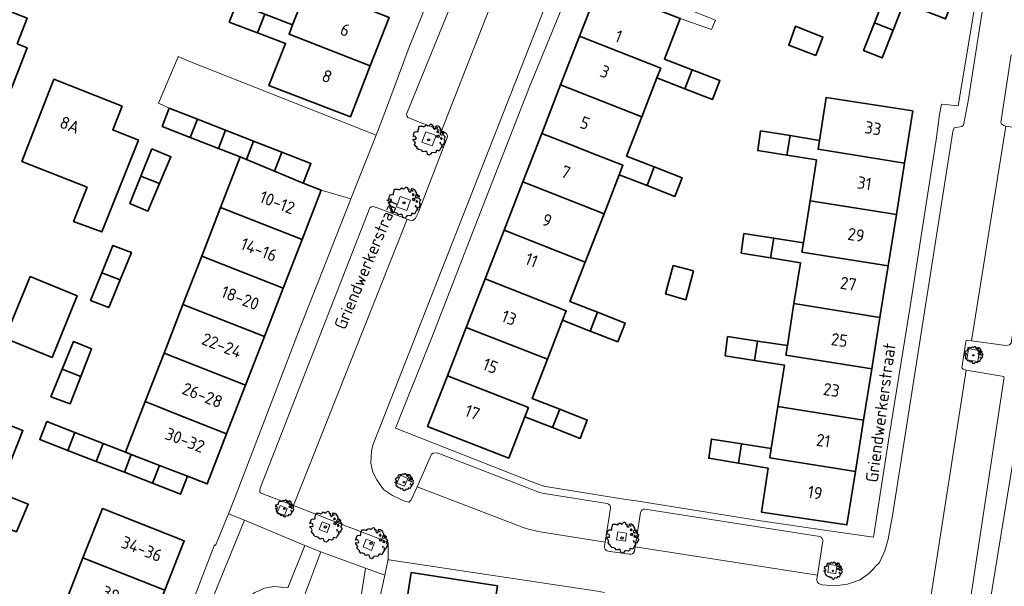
# Model space of a CAD drawing. Header units: metres. Extents: x 152391 to 157968, y 462336 to 467280.
# Tile 381 of 656: x 154089 to 154197, y 466014 to 466076. Entities that reach past the tile are written whole.
import ezdxf
from ezdxf.enums import TextEntityAlignment as Align

# ---------------------------------------------------------------- set-up
doc = ezdxf.new("R2010")
doc.units = ezdxf.units.M
doc.header["$LTSCALE"] = 0.75
doc.layers.get('0').update_dxf_attribs({"lineweight": 25})
for name, color, linetype, lineweight in [('B-GV-GR-BOOM-S', 252, 'Continuous', 25), ('B-WE-GR-BEPLANTING_CULTUUR_ROOS-GV', 251, 'Continuous', 18), ('B-WE-GR-GROENVOORZIENING-GV', 251, 'Continuous', 18), ('B-WE-OG-BEBOUWING-GV', 6, 'Continuous', 35), ('B-WE-OG-BEBOUWING-T18', 1, 'Continuous', 18), ('B-WE-OG-TOPOGRAFIE-T18', 1, 'Continuous', 18), ('B-WE-VH-VERHARDING_BETONSTRAATSTEEN-GV', 251, 'Continuous', 18), ('B-WE-VH-VERHARDING_TEGEL-GV', 251, 'Continuous', 18)]:
    doc.layers.add(name, color=color, linetype=linetype, lineweight=lineweight)
doc.styles.add('NLCS-ISO-M750-T18', font='NLCS-ISO.ttf', dxfattribs={"height": 1.35})

# ---------------------------------------------------------------- blocks, each defined once
blk = doc.blocks.new('SGR-BOOM_0_10')
at = {"linetype": 'Continuous'}
for p, q in [((-0.96, 0.21), (-0.93, 0.27)), ((-0.84, 0.23), (-0.96, 0.21)), ((-0.94, -0.02), (-0.94, 0.05)), ((-0.94, 0.05), (-0.78, 0.04)), ((-0.93, 0.27), (-0.9, 0.3)), ((-0.92, 0.33), (-0.86, 0.49)), ((-0.9, 0.3), (-0.92, 0.33)), ((-0.86, 0.49), (-0.82, 0.48)), ((-0.8, 0.19), (-0.84, 0.23)), ((-0.82, 0.48), (-0.75, 0.51)), ((-0.75, 0.1), (-0.8, 0.19)), ((-0.78, 0.04), (-0.75, 0.1)), ((-0.75, 0.51), (-0.66, 0.48)), ((-0.66, 0.48), (-0.63, 0.52)), ((-0.64, 0.61), (-0.62, 0.67)), ((-0.63, 0.52), (-0.64, 0.61)), ((-0.62, 0.67), (-0.59, 0.75)), ((-0.59, 0.75), (-0.57, 0.84)), ((-0.57, 0.84), (-0.38, 0.84)), ((-0.38, 0.84), (-0.29, 0.81)), ((-0.29, 0.81), (-0.26, 0.82)), ((-0.26, 0.82), (-0.21, 0.87)), ((-0.21, 0.87), (-0.13, 0.93)), ((-0.13, 0.93), (-0.07, 0.89)), ((-0.07, 0.89), (-0.04, 0.85)), ((-0.04, 0.85), (0.04, 0.89)), ((0.04, 0.89), (0.12, 0.96)), ((0.12, 0.96), (0.15, 0.97)), ((0.15, 0.97), (0.19, 0.95)), ((0.19, 0.95), (0.22, 0.93)), ((0.23, 0.86), (0.21, 0.84)), ((0.21, 0.84), (0.3, 0.85)), ((0.22, 0.93), (0.23, 0.86)), ((0.3, 0.83), (0.29, 0.72)), ((0.29, 0.72), (0.32, 0.7)), ((0.3, 0.85), (0.3, 0.83)), ((0.32, 0.7), (0.39, 0.65)), ((0.39, 0.65), (0.42, 0.68)), ((0.42, 0.68), (0.45, 0.72)), ((0.44, 0.79), (0.5, 0.88)), ((0.45, 0.72), (0.44, 0.79)), ((0.5, 0.88), (0.57, 0.86)), ((0.53, 0.51), (0.5, 0.49)), ((0.5, 0.49), (0.52, 0.46)), ((0.52, 0.23), (0.5, 0.19)), ((0.5, 0.19), (0.58, 0.18)), ((0.55, 0.77), (0.52, 0.75)), ((0.52, 0.75), (0.53, 0.7)), ((0.52, 0.46), (0.55, 0.47)), ((0.59, 0.26), (0.52, 0.23)), ((0.53, 0.7), (0.54, 0.7)), ((0.55, 0.55), (0.53, 0.51)), ((0.54, 0.71), (0.55, 0.77)), ((0.58, 0.55), (0.55, 0.55)), ((0.55, 0.47), (0.58, 0.44)), ((0.57, 0.86), (0.65, 0.82)), ((0.61, 0.53), (0.58, 0.55)), ((0.58, 0.44), (0.61, 0.47)), ((0.58, 0.18), (0.63, 0.14)), ((0.63, 0.26), (0.59, 0.26)), ((0.63, 0.49), (0.61, 0.53)), ((0.61, 0.47), (0.63, 0.49)), ((0.68, 0.22), (0.63, 0.26)), ((0.63, 0.14), (0.68, 0.21)), ((0.65, 0.82), (0.7, 0.71)), ((0.68, 0.21), (0.7, 0.23)), ((0.74, 0.45), (0.69, 0.39)), ((0.69, 0.39), (0.72, 0.35)), ((0.7, 0.71), (0.78, 0.59)), ((0.72, 0.35), (0.78, 0.32)), ((0.78, 0.59), (0.74, 0.45)), ((0.76, 0.1), (0.74, 0.06)), ((0.81, 0.03), (0.74, 0.06)), ((0.8, 0.13), (0.76, 0.17)), ((0.76, 0.17), (0.76, 0.13)), ((0.76, 0.13), (0.76, 0.1)), ((0.78, 0.32), (0.81, 0.33)), ((0.83, 0.11), (0.8, 0.13)), ((0.83, 0.48), (0.81, 0.46)), ((0.81, 0.46), (0.82, 0.42)), ((0.81, 0.33), (0.88, 0.32)), ((0.81, 0.03), (0.85, 0.08)), ((0.82, 0.42), (0.86, 0.39)), ((0.87, 0.48), (0.83, 0.48)), ((0.85, 0.08), (0.83, 0.11)), ((0.86, 0.41), (0.92, 0.38)), ((0.86, 0.39), (0.87, 0.41)), ((0.91, 0.43), (0.87, 0.48)), ((0.88, 0.32), (0.92, 0.29)), ((0.97, 0.4), (0.91, 0.43)), ((0.92, 0.38), (0.97, 0.4)), ((0.92, 0.29), (1.02, 0.18)), ((0.97, 0.06), (0.94, 0.02)), ((0.94, 0.02), (0.99, -0.05)), ((1.02, 0.18), (0.97, 0.06)), ((-0.87, -0.1), (-0.94, -0.02)), ((-0.81, -0.18), (-0.87, -0.1)), ((-0.87, -0.28), (-0.84, -0.24)), ((-0.76, -0.42), (-0.87, -0.28)), ((-0.84, -0.24), (-0.81, -0.18)), ((-0.7, -0.44), (-0.76, -0.42)), ((-0.72, -0.51), (-0.7, -0.44)), ((-0.62, -0.59), (-0.72, -0.51)), ((-0.51, -0.61), (-0.62, -0.59)), ((-0.38, -0.66), (-0.51, -0.61)), ((-0.38, -0.73), (-0.38, -0.66)), ((-0.31, -0.75), (-0.38, -0.73)), ((-0.23, -0.71), (-0.31, -0.75)), ((-0.11, -0.72), (-0.23, -0.71)), ((-0.09, -0.8), (-0.11, -0.72)), ((-0.07, -0.84), (-0.09, -0.8)), ((-0.05, -0.9), (-0.07, -0.84)), ((0.06, -0.94), (-0.05, -0.9)), ((0.14, -0.86), (0.06, -0.94)), ((0.2, -0.77), (0.14, -0.86)), ((0.38, -0.81), (0.2, -0.77)), ((0.47, -0.76), (0.38, -0.81)), ((0.47, -0.65), (0.47, -0.76)), ((0.58, -0.66), (0.47, -0.65)), ((0.66, -0.7), (0.58, -0.66)), ((0.72, -0.57), (0.66, -0.7)), ((0.72, -0.16), (0.7, -0.2)), ((0.7, -0.2), (0.7, -0.24)), ((0.71, -0.24), (0.75, -0.23)), ((0.75, -0.19), (0.72, -0.16)), ((0.76, -0.5), (0.72, -0.57)), ((0.75, -0.23), (0.75, -0.19)), ((0.77, -0.47), (0.76, -0.5)), ((0.83, -0.45), (0.77, -0.47)), ((0.82, -0.27), (0.78, -0.33)), ((0.78, -0.33), (0.8, -0.36)), ((0.8, -0.36), (0.84, -0.4)), ((0.89, -0.33), (0.82, -0.27)), ((0.84, -0.4), (0.83, -0.45)), ((0.93, -0.29), (0.89, -0.33)), ((0.95, -0.24), (0.93, -0.29)), ((0.97, -0.17), (0.95, -0.24)), ((1.04, -0.1), (0.97, -0.17)), ((0.99, -0.05), (1.04, -0.1))]:
    blk.add_line(p, q, dxfattribs=at)
blk.add_circle((0, 0), 0.0711, dxfattribs=at)
blk = doc.blocks.new('SGR-BOOM_21_30')
at = {"linetype": 'Continuous'}
for p, q in [((-1.13, 1.09), (-1.11, 1.19)), ((-1.12, 0.92), (-1.13, 1.09)), ((-1.11, 1.19), (-1.05, 1.33)), ((-1.05, 1.33), (-1.02, 1.5)), ((-1.02, 1.5), (-0.67, 1.5)), ((-0.67, 1.5), (-0.52, 1.43)), ((-0.52, 1.43), (-0.47, 1.45)), ((-0.47, 1.45), (-0.37, 1.55)), ((-0.37, 1.55), (-0.23, 1.65)), ((-0.23, 1.65), (-0.13, 1.58)), ((-0.13, 1.58), (-0.06, 1.52)), ((-0.06, 1.52), (0.07, 1.58)), ((0.07, 1.58), (0.2, 1.71)), ((0.2, 1.71), (0.26, 1.73)), ((0.26, 1.73), (0.33, 1.7)), ((0.33, 1.7), (0.39, 1.65)), ((0.4, 1.53), (0.38, 1.5)), ((0.38, 1.5), (0.53, 1.52)), ((0.39, 1.65), (0.4, 1.53)), ((0.54, 1.48), (0.51, 1.29)), ((0.51, 1.29), (0.57, 1.24)), ((0.53, 1.52), (0.54, 1.48)), ((0.57, 1.24), (0.69, 1.15)), ((0.69, 1.15), (0.75, 1.2)), ((0.75, 1.2), (0.8, 1.29)), ((0.79, 1.4), (0.89, 1.56)), ((0.8, 1.29), (0.79, 1.4)), ((0.89, 1.56), (1.02, 1.53)), ((0.97, 1.37), (0.93, 1.33)), ((0.93, 1.33), (0.95, 1.25)), ((0.95, 1.25), (0.96, 1.24)), ((0.96, 1.27), (0.97, 1.37)), ((1.02, 1.53), (1.16, 1.45)), ((1.16, 1.45), (1.25, 1.27)), ((1.25, 1.27), (1.38, 1.06)), ((-1.7, 0.37), (-1.66, 0.48)), ((-1.49, 0.41), (-1.7, 0.37)), ((-1.68, -0.03), (-1.67, 0.09)), ((-1.67, 0.09), (-1.39, 0.07)), ((-1.66, 0.48), (-1.6, 0.53)), ((-1.63, 0.58), (-1.53, 0.87)), ((-1.6, 0.53), (-1.63, 0.58)), ((-1.53, 0.87), (-1.46, 0.86)), ((-1.42, 0.33), (-1.49, 0.41)), ((-1.46, 0.86), (-1.34, 0.91)), ((-1.33, 0.18), (-1.42, 0.33)), ((-1.39, 0.07), (-1.33, 0.18)), ((-1.34, 0.91), (-1.18, 0.86)), ((-1.18, 0.86), (-1.12, 0.92)), ((0.94, 0.91), (0.89, 0.87)), ((0.89, 0.87), (0.93, 0.83)), ((0.93, 0.41), (0.89, 0.33)), ((0.89, 0.33), (1.03, 0.32)), ((0.93, 0.83), (0.98, 0.84)), ((1.05, 0.46), (0.93, 0.41)), ((0.97, 0.97), (0.94, 0.91)), ((1.03, 0.97), (0.97, 0.97)), ((0.98, 0.84), (1.03, 0.78)), ((1.08, 0.94), (1.03, 0.97)), ((1.03, 0.78), (1.08, 0.84)), ((1.03, 0.32), (1.11, 0.25)), ((1.11, 0.46), (1.05, 0.46)), ((1.12, 0.87), (1.08, 0.94)), ((1.08, 0.84), (1.12, 0.87)), ((1.22, 0.4), (1.11, 0.46)), ((1.11, 0.25), (1.2, 0.37)), ((1.2, 0.37), (1.24, 0.41)), ((1.32, 0.79), (1.23, 0.69)), ((1.23, 0.69), (1.27, 0.63)), ((1.27, 0.63), (1.38, 0.56)), ((1.34, 0.18), (1.31, 0.1)), ((1.43, 0.05), (1.31, 0.1)), ((1.38, 1.06), (1.32, 0.79)), ((1.36, 0.3), (1.34, 0.23)), ((1.34, 0.23), (1.34, 0.18)), ((1.43, 0.23), (1.36, 0.3)), ((1.38, 0.56), (1.44, 0.6)), ((1.47, 0.2), (1.43, 0.23)), ((1.43, 0.05), (1.51, 0.14)), ((1.47, 0.86), (1.44, 0.81)), ((1.44, 0.81), (1.46, 0.74)), ((1.44, 0.6), (1.57, 0.56)), ((1.46, 0.74), (1.53, 0.69)), ((1.54, 0.86), (1.47, 0.86)), ((1.51, 0.14), (1.47, 0.2)), ((1.53, 0.73), (1.64, 0.68)), ((1.53, 0.69), (1.54, 0.73)), ((1.62, 0.76), (1.54, 0.86)), ((1.57, 0.56), (1.64, 0.51)), ((1.73, 0.71), (1.62, 0.76)), ((1.64, 0.68), (1.73, 0.71)), ((1.64, 0.51), (1.81, 0.32)), ((1.72, 0.1), (1.67, 0.04)), ((1.67, 0.04), (1.76, -0.09)), ((1.81, 0.32), (1.72, 0.1)), ((-1.54, -0.18), (-1.68, -0.03)), ((-1.55, -0.51), (-1.49, -0.42)), ((-1.35, -0.75), (-1.55, -0.51)), ((-1.44, -0.32), (-1.54, -0.18)), ((-1.49, -0.42), (-1.44, -0.32)), ((-1.25, -0.78), (-1.35, -0.75)), ((-1.27, -0.9), (-1.25, -0.78)), ((-1.11, -1.05), (-1.27, -0.9)), ((-0.91, -1.08), (-1.11, -1.05)), ((1.29, -1.01), (1.18, -1.24)), ((1.29, -0.29), (1.24, -0.36)), ((1.24, -0.36), (1.25, -0.42)), ((1.26, -0.42), (1.33, -0.41)), ((1.33, -0.34), (1.29, -0.29)), ((1.36, -0.88), (1.29, -1.01)), ((1.33, -0.41), (1.33, -0.34)), ((1.37, -0.83), (1.36, -0.88)), ((1.48, -0.8), (1.37, -0.83)), ((1.46, -0.47), (1.39, -0.59)), ((1.39, -0.59), (1.43, -0.64)), ((1.43, -0.64), (1.5, -0.7)), ((1.58, -0.59), (1.46, -0.47)), ((1.5, -0.7), (1.48, -0.8)), ((1.66, -0.52), (1.58, -0.59)), ((1.68, -0.42), (1.66, -0.52)), ((1.72, -0.31), (1.68, -0.42)), ((1.84, -0.18), (1.72, -0.31)), ((1.76, -0.09), (1.84, -0.18)), ((-0.67, -1.18), (-0.91, -1.08)), ((-0.68, -1.29), (-0.67, -1.18)), ((-0.55, -1.33), (-0.68, -1.29)), ((-0.4, -1.26), (-0.55, -1.33)), ((-0.19, -1.28), (-0.4, -1.26)), ((-0.16, -1.43), (-0.19, -1.28)), ((-0.13, -1.49), (-0.16, -1.43)), ((-0.1, -1.61), (-0.13, -1.49)), ((0.11, -1.67), (-0.1, -1.61)), ((0.25, -1.52), (0.11, -1.67)), ((0.36, -1.38), (0.25, -1.52)), ((0.68, -1.44), (0.36, -1.38)), ((0.83, -1.36), (0.68, -1.44)), ((0.84, -1.16), (0.83, -1.36)), ((1.03, -1.18), (0.84, -1.16)), ((1.18, -1.24), (1.03, -1.18))]:
    blk.add_line(p, q, dxfattribs=at)
blk.add_circle((0, 0), 0.126, dxfattribs=at)

msp = doc.modelspace()

# ---------------------------------------------------------------- linework, layer by layer
at = {"layer": 'B-WE-GR-BEPLANTING_CULTUUR_ROOS-GV'}
for points in [[(154112.66, 466011.05), (154113.23, 466011.9), (154113.93, 466012.67), (154114.97, 466013.41), (154116.04, 466013.91), (154117.04, 466014.07), (154118.57, 466013.94), (154120.45, 466018.57), (154113.83, 466021.33), (154110.05, 466012.03)], [(154122.21, 466017.89), (154120.43, 466013.2), (154121.31, 466012.63), (154121.65, 466012.29), (154122.51, 466011.33), (154123.05, 466010.13), (154123.23, 466008.76), (154123.03, 466006.97), (154125.53, 466006.05), (154127.09, 466016.09)]]:
    msp.add_lwpolyline(points, close=True, dxfattribs=at)
at = {"layer": 'B-WE-GR-GROENVOORZIENING-GV'}
for points in [[(154133.28, 466062.74), (154134.41, 466062.34), (154134.82, 466063.47), (154133.69, 466063.87)], [(154130.49, 466055.66), (154131.62, 466055.26), (154132.03, 466056.39), (154130.9, 466056.79)], [(154192.98, 466038.92), (154194.17, 466038.74), (154194.36, 466039.92), (154193.17, 466040.11)], [(154130.93, 466026.28), (154130.54, 466025.4), (154131.35, 466025.06), (154131.75, 466025.92)], [(154118.21, 466021.85), (154118.51, 466022.64), (154117.73, 466022.94), (154117.42, 466022.17)], [(154123.18, 466020.82), (154122.34, 466021.15), (154122.02, 466020.33), (154122.88, 466019.99)], [(154154.61, 466019.2), (154155.57, 466019.05), (154155.69, 466019.92), (154154.75, 466020.08)], [(154127.18, 466019.26), (154126.84, 466018.41), (154127.76, 466018.04), (154128.09, 466018.9)], [(154178.75, 466016.38), (154177.87, 466016.5), (154177.74, 466015.62), (154178.62, 466015.5)]]:
    msp.add_lwpolyline(points, close=True, dxfattribs=at)
at = {"layer": 'B-WE-OG-BEBOUWING-GV'}
for points in [[(154188.48, 466087.26), (154185.02, 466078.45), (154184.03, 466078.85), (154182.85, 466075.81), (154184.91, 466075.01), (154186.08, 466078.02), (154190.63, 466076.24), (154194.08, 466085.08)], [(154088.92, 466073.53), (154090.01, 466076.33), (154083.98, 466078.69), (154079.47, 466080.46), (154076.49, 466072.87), (154080.68, 466071.23), (154079.04, 466067.06), (154086.51, 466064.13), (154090.02, 466073.09)], [(154120.8, 466079.89), (154119.11, 466075.58), (154118.72, 466074.58), (154127.62, 466071.09), (154129.7, 466076.39)], [(154162.08, 466068.6), (154162.89, 466070.66), (154159.84, 466071.85), (154161.57, 466076.29), (154152.65, 466079.76), (154150.54, 466074.34), (154159.45, 466070.84), (154159.03, 466069.79)], [(154115.26, 466074.72), (154116.06, 466076.77), (154113.01, 466077.96), (154112.17, 466075.89)], [(154116.06, 466076.77), (154115.26, 466074.72), (154118.33, 466073.56), (154116.52, 466068.94), (154125.44, 466065.53), (154127.62, 466071.09), (154118.72, 466074.58), (154119.11, 466075.58)], [(154184.91, 466075.01), (154182.85, 466075.81), (154181.66, 466072.77), (154183.72, 466071.97)], [(154176.42, 466072.22), (154177.21, 466074.26), (154174.21, 466075.43), (154173.47, 466073.35)], [(154159.03, 466069.79), (154159.45, 466070.84), (154150.54, 466074.34), (154148.47, 466069.02), (154157.38, 466065.53)], [(154162.89, 466070.66), (154162.08, 466068.6), (154165.13, 466067.42), (154165.93, 466069.48)], [(154096.58, 466057.81), (154095.11, 466054.07), (154098.2, 466052.91), (154102.21, 466062.98), (154099.4, 466064.08), (154100.42, 466066.68), (154092.95, 466069.63), (154089.43, 466060.62)], [(154157.38, 466065.53), (154148.47, 466069.02), (154146.4, 466063.71), (154150.16, 466062.24), (154151.71, 466061.63), (154155.3, 466060.22), (154154.89, 466059.18), (154157.95, 466057.99), (154158.74, 466060.03), (154155.7, 466061.22)], [(154187.07, 466066.17), (154177.57, 466067.65), (154176.83, 466062.93), (154176.68, 466061.96), (154186.16, 466060.45)], [(154104.81, 466064.45), (154107.89, 466063.26), (154108.67, 466065.25), (154105.58, 466066.45)], [(154111.76, 466064.05), (154108.67, 466065.25), (154107.89, 466063.26), (154110.98, 466062.06)], [(154114.06, 466060.84), (154114.84, 466062.86), (154111.76, 466064.05), (154110.98, 466062.06), (154113.37, 466061.13)], [(154173.27, 466061.32), (154173.61, 466063.46), (154170.39, 466063.98), (154170.08, 466061.82)], [(154117.12, 466059.56), (154117.93, 466061.66), (154114.84, 466062.86), (154114.06, 466060.84)], [(154144.33, 466058.4), (154153.23, 466054.91), (154154.89, 466059.18), (154155.3, 466060.22), (154151.71, 466061.63), (154150.16, 466062.24), (154146.4, 466063.71)], [(154186.16, 466060.45), (154176.68, 466061.96), (154176.83, 466062.93), (154173.61, 466063.46), (154173.27, 466061.32), (154176.5, 466060.8), (154175.8, 466056.33), (154185.26, 466054.82)], [(154103.69, 466062.01), (154102.47, 466059.01), (154104.53, 466058.2), (154105.78, 466061.14)], [(154117.93, 466061.66), (154117.12, 466059.56), (154120.27, 466058.24), (154121.11, 466060.42)], [(154120.14, 466052.08), (154122.24, 466057.48), (154120.27, 466058.24), (154117.12, 466059.56), (154114.06, 466060.84), (154113.37, 466061.13), (154111.21, 466055.58)], [(154157.95, 466057.99), (154161, 466056.81), (154161.79, 466058.84), (154158.74, 466060.03)], [(154104.53, 466058.2), (154102.47, 466059.01), (154101.26, 466056.04), (154103.26, 466055.2)], [(154153.23, 466054.91), (154144.33, 466058.4), (154142.27, 466053.09), (154151.16, 466049.59)], [(154185.26, 466054.82), (154175.8, 466056.33), (154175.08, 466051.71), (154174.92, 466050.7), (154184.36, 466049.19)], [(154120.14, 466052.08), (154111.21, 466055.58), (154109.15, 466050.27), (154118.08, 466046.76)], [(154151.72, 466042.06), (154152.52, 466044.11), (154149.49, 466045.29), (154151.16, 466049.59), (154142.27, 466053.09), (154140.2, 466047.78), (154149.09, 466044.28), (154148.68, 466043.24)], [(154171.48, 466050.07), (154171.82, 466052.22), (154168.56, 466052.73), (154168.27, 466050.6)], [(154174.04, 466045.07), (154183.46, 466043.56), (154184.36, 466049.19), (154174.92, 466050.7), (154175.08, 466051.71), (154171.82, 466052.22), (154171.48, 466050.07), (154174.74, 466049.54)], [(154098.19, 466048.44), (154100.21, 466047.65), (154101.44, 466050.65), (154099.4, 466051.44)], [(154116.01, 466041.45), (154118.08, 466046.76), (154109.15, 466050.27), (154107.08, 466044.95)], [(154163.02, 466048.67), (154160.81, 466049.22), (154159.97, 466046.12), (154162.18, 466045.49)], [(154087.59, 466041.27), (154092.75, 466039.16), (154095.5, 466045.92), (154090.35, 466048.02)], [(154100.21, 466047.65), (154098.19, 466048.44), (154096.98, 466045.41), (154098.96, 466044.62)], [(154147.02, 466038.98), (154148.68, 466043.24), (154149.09, 466044.28), (154140.2, 466047.78), (154138.13, 466042.46)], [(154113.95, 466036.14), (154116.01, 466041.45), (154107.08, 466044.95), (154105.02, 466039.64)], [(154173.32, 466040.46), (154173.16, 466039.43), (154182.57, 466037.93), (154183.46, 466043.56), (154174.04, 466045.07)], [(154152.52, 466044.11), (154151.72, 466042.06), (154154.75, 466040.88), (154155.55, 466042.93)], [(154147.02, 466038.98), (154138.13, 466042.46), (154136.07, 466037.15), (154144.95, 466033.67), (154144.55, 466032.66), (154147.59, 466031.48), (154148.37, 466033.49), (154145.34, 466034.67)], [(154169.73, 466038.84), (154170.05, 466040.96), (154166.77, 466041.45), (154166.51, 466039.35)], [(154093.87, 466037.89), (154095.91, 466037.09), (154097.08, 466040.11), (154095.11, 466040.9)], [(154170.05, 466040.96), (154169.73, 466038.84), (154172.99, 466038.33), (154172.28, 466033.8), (154181.67, 466032.3), (154182.57, 466037.93), (154173.16, 466039.43), (154173.32, 466040.46)], [(154113.95, 466036.14), (154105.02, 466039.64), (154102.95, 466034.33), (154104.41, 466033.76), (154106.33, 466033), (154111.88, 466030.82)], [(154095.91, 466037.09), (154093.87, 466037.89), (154092.62, 466034.86), (154094.74, 466034.09)], [(154144.55, 466032.66), (154144.95, 466033.67), (154136.07, 466037.15), (154133.9, 466031.59), (154142.79, 466028.14)], [(154111.88, 466030.82), (154106.33, 466033), (154104.41, 466033.76), (154102.95, 466034.33), (154100.8, 466028.79), (154101.42, 466028.55), (154104.51, 466027.35), (154107.6, 466026.15), (154109.74, 466025.31)], [(154171.56, 466029.19), (154171.4, 466028.17), (154180.77, 466026.67), (154181.67, 466032.3), (154172.28, 466033.8)], [(154084.35, 466033.21), (154083.05, 466029.88), (154088.24, 466027.84), (154089.55, 466031.17)], [(154148.37, 466033.49), (154147.59, 466031.48), (154150.62, 466030.3), (154151.4, 466032.31)], [(154094.49, 466028.99), (154095.25, 466030.95), (154092.16, 466032.14), (154091.41, 466030.19)], [(154097.58, 466027.79), (154098.34, 466029.74), (154095.25, 466030.95), (154094.49, 466028.99)], [(154097.58, 466027.79), (154100.67, 466026.6), (154101.42, 466028.55), (154100.8, 466028.79), (154098.34, 466029.74)], [(154168.28, 466029.7), (154165, 466030.22), (154164.71, 466028.12), (154167.95, 466027.59)], [(154180.77, 466026.67), (154171.4, 466028.17), (154171.56, 466029.19), (154168.28, 466029.7), (154167.95, 466027.59), (154171.22, 466027.04), (154170.47, 466022.23), (154179.84, 466020.83)], [(154101.42, 466028.55), (154100.67, 466026.6), (154103.75, 466025.4), (154104.51, 466027.35)], [(154104.51, 466027.35), (154103.75, 466025.4), (154106.84, 466024.2), (154107.6, 466026.15)], [(154086.85, 466020.85), (154088.85, 466020.07), (154090.15, 466023.1), (154088.12, 466023.9)], [(154105.11, 466013.68), (154107.23, 466019.09), (154098.26, 466022.61), (154096.14, 466017.21)], [(154103.01, 466008.34), (154105.11, 466013.68), (154096.14, 466017.21), (154094.04, 466011.86)], [(154143.75, 466006.81), (154144.08, 466008.94), (154140.82, 466009.45), (154141.55, 466014.14), (154132.11, 466015.61), (154131.23, 466009.95), (154140.63, 466008.45), (154140.41, 466007.33)]]:
    msp.add_lwpolyline(points, close=True, dxfattribs=at)
at = {"layer": 'B-WE-VH-VERHARDING_BETONSTRAATSTEEN-GV'}
for points in [[(154200.79, 466087.46), (154196.36, 466088.14), (154194.62, 466076.79), (154193.11, 466067.24), (154192.63, 466064.61), (154192.43, 466064.46), (154191.6, 466064.31), (154191.46, 466063.9), (154184.86, 466022.08), (154184.38, 466019.28), (154183.98, 466017.99), (154183.42, 466016.72), (154182.25, 466015.49), (154181.28, 466014.8), (154179.9, 466014.33), (154178.52, 466014.14), (154177.14, 466014.27), (154176.9, 466014.34)], [(154142.13, 466081.16), (154135.43, 466064), (154135.62, 466063.93), (154135.96, 466063.69), (154136.06, 466063.52), (154136.07, 466063.31), (154132.86, 466055.02), (154132.58, 466054.41), (154132.29, 466054.15), (154132.13, 466054.14), (154131.67, 466054.31), (154119.19, 466022.95), (154124.54, 466020.88), (154129.38, 466019.01), (154129.58, 466018.84), (154129.57, 466017.06), (154129.66, 466016.99), (154151.8, 466013.67), (154152.09, 466013.63), (154153.28, 466013.43)], [(154144.38, 466020.55), (154132.74, 466025.01), (154132.1, 466023.56), (154131.83, 466023.33), (154131.31, 466023.47), (154130.06, 466024.06), (154129.08, 466024.72), (154128.32, 466025.75), (154127.89, 466026.62), (154127.67, 466027.6), (154127.74, 466028.91), (154127.89, 466029.56), (154147.36, 466079.14)], [(154189.08, 466013.16), (154192.92, 466037.78), (154192.84, 466037.8), (154192.58, 466037.9), (154192.45, 466038.03), (154192.86, 466040.86), (154192.92, 466041.04), (154193.03, 466041.07), (154193.51, 466041), (154197.27, 466064.49), (154197.02, 466064.56), (154196.79, 466064.76), (154196.72, 466064.88), (154197.84, 466072.3)], [(154134.32, 466028.58), (154132.74, 466025.01), (154144.38, 466020.55)], [(154145.88, 466024.48), (154144.94, 466024.84), (154134.96, 466028.73), (154134.49, 466028.69), (154134.32, 466028.58)], [(154153.57, 466023.17), (154146.66, 466024.26)], [(154146.23, 466020.08), (154153.36, 466018.93), (154153.94, 466022.66)], [(154157.22, 466022.17), (154156.63, 466018.42)], [(154176.87, 466019.54), (154157.74, 466022.54)], [(154153.29, 466018.49), (154153.36, 466018.93), (154146.23, 466020.08)], [(154120.43, 466013.2), (154122.21, 466017.89), (154120.45, 466018.57), (154118.57, 466013.94)], [(154176.54, 466014.91), (154176.61, 466015.32), (154156.63, 466018.42), (154156.55, 466017.94)], [(154156.63, 466018.42), (154176.61, 466015.32), (154177.22, 466019.03)], [(154156.01, 466017.61), (154153.66, 466017.97)]]:
    msp.add_lwpolyline(points, dxfattribs=at)
for points in [[(154142.13, 466081.16), (154139.39, 466082.18), (154138.8, 466082.36), (154138.5, 466082.36), (154138.27, 466082.22), (154131.58, 466065.81), (154131.61, 466065.63), (154131.73, 466065.44), (154135.43, 466064)], [(154197.27, 466064.49), (154193.51, 466041), (154197.26, 466040.46), (154197.67, 466040.54), (154197.85, 466040.72), (154201.35, 466063.53), (154201.23, 466063.83), (154201.1, 466063.91), (154197.27, 466064.49)], [(154127.57, 466055.56), (154115.54, 466024.85), (154115.51, 466024.53), (154115.56, 466024.35), (154119.19, 466022.95), (154131.67, 466054.31), (154128.31, 466055.58), (154127.9, 466055.69), (154127.74, 466055.68)], [(154189.08, 466013.16), (154192.86, 466012.63), (154193.05, 466012.66), (154193.27, 466012.78), (154193.42, 466012.95), (154197.02, 466036.78), (154197.08, 466036.93), (154197.05, 466037.09), (154192.92, 466037.78)]]:
    msp.add_lwpolyline(points, close=True, dxfattribs=at)
for points in [[(154146.66, 466024.26, -0.011676), (154145.88, 466024.48)], [(154153.94, 466022.66, 0.410821), (154153.57, 466023.17)], [(154157.74, 466022.54, 0.413544), (154157.22, 466022.17)], [(154146.23, 466020.08, -0.047534), (154144.38, 466020.55)], [(154144.38, 466020.55, 0.047534), (154146.23, 466020.08)], [(154177.22, 466019.03, 0.376109), (154176.87, 466019.54)], [(154153.66, 466017.97, -0.413173), (154153.29, 466018.49)], [(154156.55, 466017.94, -0.39053), (154156.01, 466017.61)], [(154176.9, 466014.34, -0.374887), (154176.54, 466014.91)]]:
    msp.add_lwpolyline(points, format="xyb", dxfattribs=at)
at = {"layer": 'B-WE-VH-VERHARDING_TEGEL-GV'}
for points in [[(154137.01, 466085.91), (154131.89, 466073.14), (154129.39, 466066.48), (154128.27, 466063.51), (154125.48, 466056.52), (154125.38, 466056.24), (154119.94, 466042.43), (154112.85, 466023.98), (154112.07, 466022.05), (154113.83, 466021.33), (154120.45, 466018.57), (154122.21, 466017.89), (154127.09, 466016.09), (154129.2, 466015.31), (154129.57, 466017.06), (154129.58, 466018.84), (154129.38, 466019.01), (154124.54, 466020.88), (154119.19, 466022.95), (154115.56, 466024.35), (154115.51, 466024.53), (154115.54, 466024.85), (154127.57, 466055.56), (154127.74, 466055.68), (154127.9, 466055.69), (154128.31, 466055.58), (154131.67, 466054.31), (154132.13, 466054.14), (154132.29, 466054.15), (154132.58, 466054.41), (154132.86, 466055.02), (154136.07, 466063.31), (154136.06, 466063.52), (154135.96, 466063.69), (154135.62, 466063.93), (154135.43, 466064), (154131.73, 466065.44), (154131.61, 466065.63), (154131.58, 466065.81), (154138.27, 466082.22)], [(154161.57, 466076.29), (154165.02, 466075.09), (154165.45, 466076.11), (154149.97, 466082.27)], [(154146.14, 466025.24), (154145.23, 466025.58), (154130.39, 466031.41), (154134.42, 466041.53), (154139.1, 466053.59), (154145.07, 466068.79), (154150.04, 466080.94)], [(154147.36, 466079.14), (154127.89, 466029.56), (154127.74, 466028.91), (154127.67, 466027.6), (154127.89, 466026.62), (154128.32, 466025.75), (154129.08, 466024.72), (154130.06, 466024.06), (154131.31, 466023.47), (154131.83, 466023.33), (154132.1, 466023.56), (154132.74, 466025.01), (154134.32, 466028.58), (154134.49, 466028.69), (154134.96, 466028.73), (154144.94, 466024.84), (154145.88, 466024.48)], [(154193.91, 466077.84), (154192.05, 466066.72), (154190.25, 466066.92), (154190.2, 466066.92), (154189.99, 466065.77), (154189.66, 466063.26), (154186.82, 466044.95), (154184.48, 466030.55), (154182.75, 466019.48), (154177.37, 466020.27), (154170.42, 466021.29), (154156.74, 466023.48)], [(154176.9, 466014.34), (154177.14, 466014.27), (154178.52, 466014.14), (154179.9, 466014.33), (154181.28, 466014.8), (154182.25, 466015.49), (154183.42, 466016.72), (154183.98, 466017.99), (154184.38, 466019.28), (154184.86, 466022.08), (154191.46, 466063.9), (154191.6, 466064.31), (154192.43, 466064.46), (154192.63, 466064.61), (154193.11, 466067.24), (154194.62, 466076.79)], [(154197.84, 466072.3), (154196.72, 466064.88), (154196.79, 466064.76), (154197.02, 466064.56), (154197.27, 466064.49)], [(154197.26, 466040.46), (154193.51, 466041), (154193.03, 466041.07), (154192.92, 466041.04), (154192.86, 466040.86), (154192.45, 466038.03), (154192.58, 466037.9), (154192.84, 466037.8), (154192.92, 466037.78), (154197.05, 466037.09), (154197.08, 466036.93), (154197.02, 466036.78), (154193.42, 466012.95)], [(154195.09, 466009.81), (154198.05, 466027.88)], [(154156.74, 466023.48), (154155.4, 466023.65), (154146.82, 466025.04)], [(154146.66, 466024.26), (154153.57, 466023.17)], [(154153.94, 466022.66), (154153.36, 466018.93), (154153.29, 466018.49)], [(154156.55, 466017.94), (154156.63, 466018.42), (154157.22, 466022.17)], [(154157.74, 466022.54), (154176.87, 466019.54)], [(154177.22, 466019.03), (154176.61, 466015.32), (154176.54, 466014.91)], [(154153.66, 466017.97), (154156.01, 466017.61)]]:
    msp.add_lwpolyline(points, dxfattribs=at)
for points in [[(154120.27, 466058.24), (154122.24, 466057.48), (154125.48, 466056.52), (154128.27, 466063.51), (154107.74, 466071.63), (154106.58, 466072.12), (154106.57, 466072.1), (154104.41, 466067.01), (154105.58, 466066.45), (154108.67, 466065.25), (154111.76, 466064.05), (154114.84, 466062.86), (154117.93, 466061.66), (154121.11, 466060.42)], [(154133.28, 466062.74), (154133.69, 466063.87), (154134.82, 466063.47), (154134.41, 466062.34)], [(154130.49, 466055.66), (154130.9, 466056.79), (154132.03, 466056.39), (154131.62, 466055.26)], [(154192.98, 466038.92), (154193.17, 466040.11), (154194.36, 466039.92), (154194.17, 466038.74)], [(154130.93, 466026.28), (154131.75, 466025.92), (154131.35, 466025.06), (154130.54, 466025.4)], [(154118.51, 466022.64), (154118.21, 466021.85), (154117.42, 466022.17), (154117.73, 466022.94)], [(154102.03, 465996.19), (154103.69, 465995.89), (154105.27, 466000), (154109.27, 466010.34), (154110.05, 466012.03), (154113.83, 466021.33), (154112.07, 466022.05), (154110.65, 466018.59), (154110.56, 466018.65), (154105.51, 466005.54), (154103.45, 466000)], [(154122.34, 466021.15), (154123.18, 466020.82), (154122.88, 466019.99), (154122.02, 466020.33)], [(154154.61, 466019.2), (154154.75, 466020.08), (154155.69, 466019.92), (154155.57, 466019.05)], [(154126.84, 466018.41), (154127.18, 466019.26), (154128.09, 466018.9), (154127.76, 466018.04)], [(154178.75, 466016.38), (154178.62, 466015.5), (154177.74, 466015.62), (154177.87, 466016.5)], [(154125.53, 466006.05), (154125.34, 466004.22), (154124.71, 466000), (154123.63, 465992.72), (154125.34, 465992.41), (154126.56, 466000), (154127.12, 466003.96), (154128.63, 466012.65), (154129.2, 466015.31), (154127.09, 466016.09)]]:
    msp.add_lwpolyline(points, close=True, dxfattribs=at)
for points in [[(154146.82, 466025.04, -0.010243), (154146.14, 466025.24)], [(154145.88, 466024.48, 0.011676), (154146.66, 466024.26)], [(154153.57, 466023.17, -0.410821), (154153.94, 466022.66)], [(154157.22, 466022.17, -0.413544), (154157.74, 466022.54)], [(154176.87, 466019.54, -0.376109), (154177.22, 466019.03)], [(154153.29, 466018.49, 0.413173), (154153.66, 466017.97)], [(154156.01, 466017.61, 0.39053), (154156.55, 466017.94)], [(154176.54, 466014.91, 0.374887), (154176.9, 466014.34)]]:
    msp.add_lwpolyline(points, format="xyb", dxfattribs=at)

# ---------------------------------------------------------------- block references
at = {"layer": 'B-GV-GR-BOOM-S', "transparency": 33554559}
for name, p in [('SGR-BOOM_21_30', (154134, 466063)), ('SGR-BOOM_21_30', (154131.3, 466056.1)), ('SGR-BOOM_0_10', (154193.7, 466039.4)), ('SGR-BOOM_0_10', (154131.3, 466025.5)), ('SGR-BOOM_0_10', (154118.2, 466022.6)), ('SGR-BOOM_21_30', (154122.7, 466020.6)), ('SGR-BOOM_21_30', (154155.2, 466019.4)), ('SGR-BOOM_21_30', (154127.7, 466018.8)), ('SGR-BOOM_0_10', (154178.3, 466015.8))]:
    msp.add_blockref(name, p, dxfattribs=at)

# ---------------------------------------------------------------- texts
at = {"layer": 'B-WE-OG-BEBOUWING-T18', "style": 'NLCS-ISO-M750-T18'}
for s, rotation, p in [('6', 338.6, (154124.87, 466075.04)), ('1', 338.7, (154154.83, 466074.34)), ('3', 338.7, (154153.32, 466070.47)), ('8', 338.6, (154122.88, 466069.96)), ('8A', 338.5, (154094.7, 466064.64)), ('5', 338.8, (154151.13, 466064.84)), ('33', 351, (154182.71, 466064.27)), ('7', 338.7, (154149.04, 466059.46)), ('31', 351, (154181.76, 466058.25)), ('10-12', 338.8, (154117.43, 466056.14)), ('9', 338.7, (154146.99, 466054.19)), ('29', 351, (154180.85, 466052.59)), ('14-16', 338.8, (154115.42, 466050.97)), ('11', 338.7, (154145.29, 466049.83)), ('27', 351, (154180, 466047.24)), ('18-20', 338.8, (154113.37, 466045.69)), ('13', 338.7, (154142.83, 466043.51)), ('22-24', 338.8, (154111.35, 466040.48)), ('25', 351, (154179.02, 466041.07)), ('15', 338.7, (154140.78, 466038.24)), ('26-28', 338.8, (154109.23, 466035.03)), ('23', 351, (154178.15, 466035.61)), ('17', 338.7, (154138.81, 466033.16)), ('30-32', 338.8, (154107.31, 466030.11)), ('21', 351, (154177.26, 466030.06)), ('19', 351, (154176.36, 466024.36)), ('34-36', 338.6, (154102.58, 466018.2)), ('38-40', 338.5, (154100.45, 466012.76))]:
    msp.add_text(s, height=1.35, rotation=rotation, dxfattribs=at).set_placement(p, align=Align.MIDDLE)
at = {"layer": 'B-WE-OG-TOPOGRAFIE-T18', "style": 'NLCS-ISO-M750-T18'}
for rotation, p in [(67.3, (154127.19, 466049.45)), (82.6, (154183.53, 466033.12))]:
    msp.add_text('Griendwerkerstraat', height=1.35, rotation=rotation, dxfattribs=at).set_placement(p, align=Align.MIDDLE)

doc.saveas('drawing.dxf')
